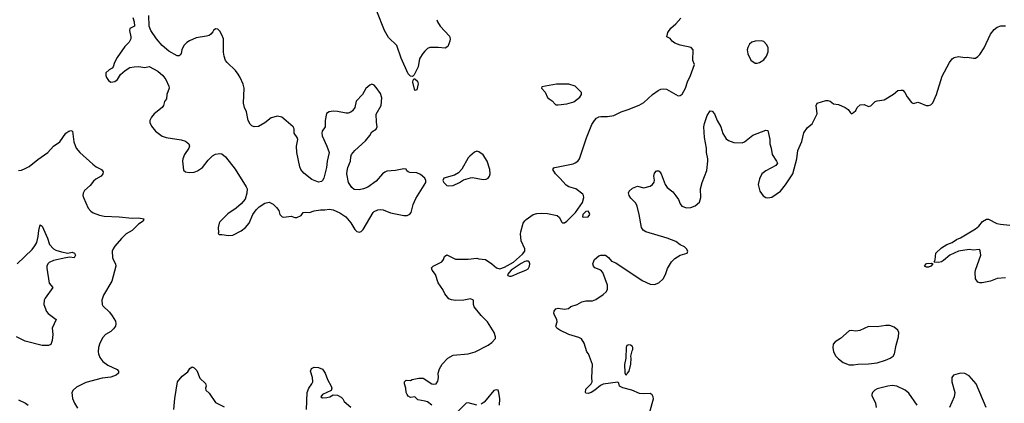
# Model space of a CAD drawing. Header units: inches. Extents: x 2001573 to 2220545, y 644482 to 846830.
# Tile 692 of 755: x 2175280 to 2184478, y 754949 to 758530. Entities that reach past the tile are written whole.
import ezdxf

# ---------------------------------------------------------------- set-up
doc = ezdxf.new("R2010")
doc.units = ezdxf.units.IN
doc.header["$MEASUREMENT"] = 0
doc.layers.add('C1775', color=7, linetype='Continuous')
doc.layers.add('C1785', color=7, linetype='Continuous')

msp = doc.modelspace()

# ---------------------------------------------------------------- linework, layer by layer
at = {"layer": 'C1775', "color": 5}
for points, elevation in [([(2176336, 758550), (2176351, 758510), (2176352, 758470), (2176310, 758448), (2176305.5, 758430), (2176319.1, 758370), (2176317.3, 758350), (2176301.4, 758318.6), (2176261.1, 758278.9), (2176190, 758178), (2176164.7, 758130), (2176154, 758090), (2176143.6, 758076.4), (2176116.9, 758063.1), (2176086.4, 758033.6), (2176084.7, 758010), (2176091.3, 757990), (2176110, 757962), (2176130, 757946), (2176170, 757951.3), (2176194, 757970), (2176223.1, 758016.9), (2176266, 758054), (2176310, 758082.8), (2176349.5, 758090.5), (2176392.8, 758092.8), (2176450, 758082.8), (2176490, 758094), (2176570.5, 758050.5), (2176616, 758010), (2176646, 757970), (2176674.8, 757910), (2176676, 757890), (2176656, 757830), (2176651, 757790), (2176633.4, 757766.6), (2176623, 757730), (2176610.3, 757709.7), (2176537.3, 757650), (2176510, 757621.2), (2176496.3, 757590), (2176496.3, 757570), (2176510, 757536), (2176547.3, 757490), (2176610, 757442), (2176648.5, 757428.5), (2176790, 757406.8), (2176830, 757394.8), (2176861, 757370), (2176866, 757350), (2176861, 757330), (2176819.1, 757270), (2176803.1, 757230), (2176801.3, 757210), (2176810, 757126), (2176828.5, 757108.5), (2176862.8, 757102.8), (2176910, 757106.7), (2176942.3, 757117.7), (2176986.6, 757150), (2177040.1, 757219.9), (2177080.1, 757259.9), (2177110, 757274), (2177150, 757282), (2177170, 757277.3), (2177204, 757250), (2177293.8, 757133.8), (2177396.3, 756970), (2177404, 756950), (2177402.8, 756910), (2177384.9, 756855.1), (2177348.1, 756811.9), (2177301, 756770), (2177223.7, 756716.3), (2177150, 756644), (2177142, 756630), (2177134, 756590), (2177136.9, 756543.1), (2177132.7, 756532.7), (2177143.6, 756523.6), (2177170, 756524.7), (2177230, 756514.8), (2177270, 756518.8), (2177350, 756558.8), (2177390, 756590.8), (2177425.2, 756630), (2177459.3, 756710), (2177490, 756756), (2177517.5, 756782.5), (2177570, 756818), (2177610, 756826), (2177647.1, 756807.1), (2177678, 756778), (2177702, 756750), (2177711.3, 756710), (2177730.8, 756690.8), (2177746.8, 756686.8), (2177816, 756696), (2177850, 756684.7), (2177870, 756684.7), (2177910, 756702), (2177928.7, 756730), (2177945.6, 756734.4), (2177988.9, 756731.1), (2178030, 756744.7), (2178090, 756754.8), (2178130, 756754.8), (2178170, 756761), (2178210, 756756), (2178270, 756726.8), (2178326, 756690), (2178372.1, 756632.1), (2178410, 756571), (2178430, 756551), (2178450, 756544.7), (2178470, 756551), (2178490, 756571), (2178581.2, 756730), (2178590, 756738.8), (2178626.8, 756753.2), (2178650, 756757.3), (2178674.6, 756754.6), (2178745.5, 756725.5), (2178870, 756700.5), (2178898.9, 756701.1), (2178925.6, 756714.4), (2178935.6, 756730), (2178956.6, 756803.4), (2178979.5, 756860.5), (2179073.2, 757010), (2179073.2, 757030), (2179065.2, 757050), (2179025.8, 757085.8), (2178990, 757100.5), (2178924.7, 757104.7), (2178909.5, 757109.5), (2178898, 757118), (2178890, 757135.3), (2178870, 757139), (2178790, 757120.9), (2178710, 757116.9), (2178690, 757107.8), (2178668.1, 757091.9), (2178610, 757022), (2178532.2, 756967.8), (2178490.4, 756949.6), (2178450, 756941.6), (2178405.4, 756945.4), (2178382.9, 756962.9), (2178352.7, 757010), (2178337.2, 757090), (2178338, 757118), (2178345.2, 757150), (2178369.3, 757210), (2178372.7, 757250), (2178380.9, 757270), (2178411.6, 757310), (2178510, 757398), (2178551.2, 757448.8), (2178570, 757482.8), (2178610, 757508), (2178620.7, 757530), (2178612.3, 757572.3), (2178611.3, 757648.7), (2178657.6, 757730), (2178661.6, 757801.6), (2178650, 757841.2), (2178610, 757898), (2178590, 757918), (2178570, 757928), (2178550, 757919), (2178513.2, 757886.8), (2178482, 757830), (2178423.8, 757770), (2178410.7, 757710), (2178390, 757679), (2178374.2, 757665.8), (2178350, 757657), (2178330, 757656.2), (2178250, 757674), (2178210, 757674.5), (2178170.6, 757669.4), (2178147.3, 757652.7), (2178134, 757590), (2178134.4, 757530), (2178107, 757490), (2178101.1, 757470), (2178104.4, 757444.4), (2178150.8, 757350), (2178170.6, 757289.4), (2178151, 757210), (2178146.8, 757150), (2178121, 757050), (2178110, 757028), (2178099.8, 757020.2), (2178070, 757014), (2178010, 757037.2), (2177935.9, 757095.9), (2177906.6, 757130), (2177896.2, 757156.2), (2177868, 757290), (2177866.3, 757350), (2177878.9, 757410), (2177872.6, 757430), (2177844.7, 757470), (2177844.7, 757510), (2177834.7, 757530), (2177770, 757587), (2177730, 757619), (2177690, 757629.2), (2177630, 757612.3), (2177570, 757567), (2177510, 757532.7), (2177470, 757529.2), (2177450, 757539), (2177434.5, 757554.5), (2177415.1, 757590), (2177399.5, 757670), (2177380.7, 757710), (2177369.7, 757749.7), (2177376.2, 757890), (2177367.5, 757927.5), (2177340.9, 757990), (2177322, 758022), (2177294.9, 758054.9), (2177217.2, 758130), (2177203.7, 758150), (2177189.6, 758189.6), (2177185.4, 758225.4), (2177182.9, 758350), (2177169.3, 758390), (2177150, 758421.2), (2177130, 758441.2), (2177110, 758444), (2177091.3, 758430), (2177084.9, 758415.1), (2177065.8, 758394.2), (2177050, 758383.7), (2177024.4, 758375.6), (2176930, 758361.6), (2176866.1, 758333.9), (2176842.3, 758317.7), (2176812.3, 758287.7), (2176793.4, 758250), (2176787.3, 758212.7), (2176779.1, 758200.9), (2176770, 758194), (2176750, 758193.2), (2176674.8, 758234.8), (2176610, 758289), (2176557.2, 758350), (2176505.2, 758430), (2176489.5, 758470), (2176487.3, 758570)], 360), ([(2179177.1, 758530), (2179181.6, 758510), (2179209, 758469), (2179295.1, 758375.1), (2179300.5, 758350), (2179297.1, 758330), (2179279.9, 758280.1), (2179256.1, 758263.9), (2179190, 758271.3), (2179110, 758269.6), (2179090, 758259.5), (2179063.4, 758236.6), (2179044.8, 758215.2), (2179019.5, 758170), (2179011.7, 758150), (2179003.1, 758090), (2178964, 758016), (2178950, 757998), (2178930, 758004), (2178910, 758025.2), (2178844.7, 758170), (2178802.9, 758290), (2178724.6, 758364.6), (2178687.6, 758427.6), (2178615.1, 758610)], 340), ([(2175270, 757120.7), (2175296.2, 757123.8), (2175330, 757139.1), (2175370, 757160.7), (2175450, 757224.4), (2175544.5, 757290), (2175595.1, 757350), (2175654, 757390), (2175711.8, 757470), (2175738, 757490), (2175756.5, 757496.5), (2175774.9, 757490), (2175784.6, 757390), (2175809.1, 757329.1), (2175842, 757290), (2175962.2, 757182.2), (2175995.8, 757155.8), (2176044.4, 757130), (2176058.4, 757110), (2176055.5, 757090), (2176040.5, 757070), (2175990, 757040.5), (2175970, 757023.6), (2175937.7, 756982.3), (2175886.1, 756933.9), (2175874, 756910), (2175870.4, 756890), (2175876.4, 756870), (2175918.4, 756770), (2175943.7, 756743.7), (2175967.2, 756727.2), (2176025.3, 756705.3), (2176070, 756694.4), (2176210, 756689.2), (2176330, 756677.8), (2176390, 756678.7), (2176441, 756670), (2176434, 756650), (2176390, 756622), (2176330, 756560.9), (2176276, 756530), (2176230, 756486), (2176170, 756415.6), (2176153.7, 756390), (2176144.9, 756370), (2176148, 756310), (2176153.4, 756290), (2176176.3, 756250), (2176179.1, 756230), (2176142.4, 756090), (2176063.2, 755956.8), (2176048.8, 755910), (2176050, 755872), (2176057.2, 755857.2), (2176118, 755798), (2176144.8, 755764.8), (2176175.3, 755715.3), (2176178.4, 755690), (2176174, 755670), (2176157.7, 755642.3), (2176130, 755618), (2176082.4, 755590), (2176056.4, 755563.6), (2176030.3, 755510), (2176017.4, 755470), (2176012, 755430), (2176015.3, 755410), (2176030, 755376.3), (2176057.7, 755337.7), (2176104.4, 755304.4), (2176190, 755264.7), (2176204.7, 755250), (2176204.7, 755230), (2176182, 755210), (2176130, 755192.7), (2176050, 755182.4), (2175898.6, 755141.4), (2175810, 755099.3), (2175778.8, 755070), (2175766.8, 755050), (2175774.4, 754994.4), (2175790.8, 754950), (2175821.7, 754901.7)], 340), ([(2175258, 756250), (2175395.2, 756384.8), (2175421.8, 756418.2), (2175438.9, 756450), (2175452.9, 756507.1), (2175458.3, 756561.7), (2175470, 756616), (2175490, 756601), (2175540.3, 756490), (2175558, 756430), (2175596.3, 756390), (2175616.9, 756376.9), (2175670, 756361.5), (2175730, 756351.7), (2175770, 756358.9), (2175791.7, 756350), (2175800.3, 756330), (2175790, 756306.6), (2175750, 756311.8), (2175710, 756307.4), (2175597.2, 756282.8), (2175555.6, 756264.4), (2175542, 756250), (2175534, 756230), (2175533.4, 756210), (2175554, 756070), (2175590.7, 756030), (2175517.1, 755930), (2175508.4, 755910), (2175506, 755870), (2175530, 755806.8), (2175546.7, 755786.7), (2175621, 755730), (2175584.7, 755650), (2175590.6, 755590), (2175584.4, 755535.6), (2175570, 755499), (2175550, 755489.5), (2175490, 755487.3), (2175329.8, 755529.8), (2175250, 755569.6)], 320), ([(2179130, 754932.3), (2179090, 754961.2), (2179069.4, 754969.4), (2179000.2, 754980.2), (2178970, 755008), (2178930, 755002), (2178910, 755015.3), (2178899, 755030), (2178889.2, 755050), (2178888.7, 755090), (2178875.3, 755130), (2178875.3, 755150), (2178890, 755164.7), (2178930, 755162), (2178946, 755170), (2179010, 755183.8), (2179050, 755184), (2179130, 755130.4), (2179150, 755126.7), (2179170, 755130.6), (2179186.3, 755153.7), (2179191.2, 755188.8), (2179189.7, 755230.3), (2179200.7, 755270), (2179225.3, 755314.7), (2179279.3, 755370), (2179330, 755398.4), (2179470, 755410.4), (2179534, 755430), (2179655.3, 755490), (2179690, 755516), (2179725.2, 755554.8), (2179726, 755570), (2179712.3, 755610), (2179651.4, 755710), (2179590, 755767.6), (2179525.6, 755850), (2179519.7, 755870), (2179519.3, 755910), (2179490, 755922.4), (2179430, 755911.5), (2179350, 755907.8), (2179313.4, 755913.4), (2179290, 755924.5), (2179252.7, 755970), (2179231.8, 756011.8), (2179190, 756074), (2179163.7, 756150), (2179133.2, 756190), (2179126.8, 756213.2), (2179142, 756230), (2179224, 756270), (2179239.3, 756290), (2179250, 756318), (2179270, 756334.8), (2179352.7, 756292.7), (2179470, 756293), (2179550, 756302.8), (2179570, 756296), (2179630, 756291), (2179690, 756251.3), (2179734.4, 756214.4), (2179764.9, 756204.9), (2179810, 756218.4), (2179894.3, 756265.7), (2179978.6, 756341.4), (2179998.4, 756370), (2179999.5, 756390), (2179965.3, 756465.3), (2179958.7, 756530), (2179960.5, 756550), (2179983.7, 756630), (2180000, 756652.3)], 340), ([(2180000, 756271.5), (2179964.9, 756255.1), (2179870.8, 756190), (2179836, 756150), (2179841.4, 756141.4), (2179854.8, 756134.8), (2179870, 756134), (2179890, 756140.7), (2179930, 756160.7), (2180000, 756187.1)], 340), ([(2176719.3, 754890), (2176730, 754992), (2176755.1, 755150), (2176798.6, 755201.4), (2176850, 755241), (2176870, 755274.8), (2176890, 755290.4), (2176910, 755279.1), (2176933.7, 755253.7), (2176963.1, 755183.1), (2177014.9, 755134.9), (2177020.7, 755110), (2177016, 755090), (2177018, 755070), (2177050, 755042), (2177110, 754956), (2177190, 754916)], 340), ([(2177959, 754890), (2177966, 755050), (2177981.2, 755090), (2178009.3, 755130), (2178018, 755150), (2178014.5, 755190), (2177996.3, 755250), (2178006.5, 755273.5), (2178030, 755286.4), (2178070, 755283), (2178110, 755267.3), (2178134.9, 755230), (2178154, 755170), (2178190.8, 755110), (2178196, 755090), (2178191, 755069), (2178107.9, 755032.1), (2178092, 755010), (2178110, 755001), (2178150, 755004), (2178178, 755010), (2178210, 755026.8), (2178250, 755026), (2178284.5, 755004.5), (2178298, 754990), (2178310, 754964.7), (2178373.2, 754913.2)], 340), ([(2179763.7, 754930), (2179766.6, 754990), (2179756.3, 755050), (2179748.7, 755070), (2179730, 755075.6), (2179710, 755069.3), (2179638.7, 754981.3), (2179619.4, 754960.6), (2179590, 754940.5)], 340), ([(2175270, 754982.4), (2175334.8, 754950), (2175360.7, 754930)], 320), ([(2179550, 754932.2), (2179470, 754954), (2179450.4, 754949.6), (2179370, 754869.3)], 340)]:
    msp.add_lwpolyline(points, dxfattribs=dict(at, elevation=elevation))
for points, elevation in [([(2178970, 757868.7), (2178953.2, 757946.8), (2178954.6, 757965.4), (2178963.1, 757976.9), (2178970, 757978), (2178995.1, 757955.1), (2179001.6, 757930), (2178990, 757875.3)], 340), ([(2179550, 757301.2), (2179530, 757293.2), (2179484.1, 757255.9), (2179470, 757239), (2179410, 757135.3), (2179379.1, 757100.9), (2179342, 757078), (2179242, 757050), (2179232, 757030), (2179242, 757010), (2179270, 756982), (2179290, 756978), (2179330, 756982.8), (2179388, 757010), (2179426, 757034), (2179490, 757053.4), (2179510, 757055.5), (2179610, 757039.1), (2179638.9, 757041.1), (2179657.2, 757050), (2179669.3, 757070), (2179674.5, 757090), (2179672, 757130), (2179646.6, 757210), (2179609.5, 757269.5), (2179570, 757297.2)], 360)]:
    msp.add_lwpolyline(points, close=True, dxfattribs=dict(at, elevation=elevation))
at = {"layer": 'C1785', "color": 5}
for points, elevation in [([(2180000, 756652.3), (2180010, 756666), (2180075.3, 756710), (2180110, 756722), (2180150, 756724.9), (2180210, 756721), (2180301.4, 756701.4), (2180323, 756683), (2180342, 756642), (2180350, 756634.4), (2180370, 756633.4), (2180391.7, 756648.3), (2180470.8, 756729.2), (2180536.9, 756823.1), (2180549.7, 756870), (2180548.3, 756888.3), (2180540.4, 756900.4), (2180475.1, 756950), (2180410, 756968.3), (2180384.4, 756984.4), (2180327, 757050), (2180284.5, 757090), (2180260.9, 757130), (2180270, 757146), (2180278, 757150), (2180450, 757184.2), (2180470, 757192.2), (2180493.6, 757210), (2180510, 757230.8), (2180574.5, 757425.5), (2180623.7, 757550), (2180649.6, 757590), (2180669.6, 757610), (2180690, 757621.6), (2180710, 757626), (2180770, 757626), (2180830, 757635.5), (2180899, 757670), (2180964, 757690), (2181066.7, 757733.3), (2181110, 757758), (2181190, 757832.7), (2181245.2, 757870), (2181270, 757880.5), (2181290, 757884.9), (2181321.1, 757881.1), (2181430, 757818.8), (2181450, 757822.8), (2181470, 757834.8), (2181500.7, 757890), (2181519.6, 757950), (2181547, 758010), (2181582.7, 758110), (2181569.3, 758150), (2181572.7, 758250), (2181551.4, 758271.5), (2181450, 758293.3), (2181399, 758310), (2181374, 758330), (2181355.3, 758355.3), (2181326, 758370), (2181335.3, 758410), (2181364, 758450), (2181410, 758490.7), (2181456.1, 758543.9)], 340), ([(2181167.8, 754870), (2181199.3, 754990), (2181199, 755010), (2181189.1, 755029.1), (2181170, 755039), (2181110, 755037.2), (2181070, 755041.2), (2180998, 755070), (2180914.2, 755094.2), (2180882, 755110), (2180878, 755138), (2180867.3, 755147.3), (2180730, 755127.8), (2180705.4, 755114.6), (2180653, 755070), (2180618.8, 755050), (2180590, 755039.5), (2180570, 755042.7), (2180565.1, 755050), (2180570, 755081), (2180619.3, 755130), (2180627, 755150), (2180624.2, 755190), (2180629.6, 755310), (2180592.3, 755410), (2180579.3, 755430), (2180552.3, 755510), (2180529.5, 755549.5), (2180502.9, 755562.9), (2180409, 755590), (2180325.2, 755630), (2180297, 755650), (2180289.7, 755670), (2180299.5, 755710), (2180298, 755730), (2180275.1, 755770), (2180269.2, 755790), (2180272.7, 755810), (2180289.7, 755830.3), (2180310, 755835.5), (2180370, 755828.5), (2180407.2, 755832.8), (2180430, 755850.7), (2180488.7, 755870), (2180530, 755895.5), (2180570, 755903.8), (2180630, 755905.3), (2180660.9, 755919.1), (2180730, 755963.9), (2180759.1, 755990), (2180771.2, 756010), (2180771.2, 756050), (2180726.6, 756170), (2180709, 756190), (2180652, 756212), (2180639.3, 756230), (2180632.7, 756250), (2180649.5, 756290), (2180690, 756324.9), (2180710, 756333), (2180751.3, 756330), (2180781, 756310), (2180810, 756276), (2180850, 756261), (2181096.2, 756096.2), (2181170, 756062), (2181210, 756058), (2181250, 756072.4), (2181291.8, 756110), (2181312, 756150), (2181331.9, 756208.1), (2181369, 756270), (2181398.6, 756301.4), (2181450, 756330.8), (2181515.3, 756350), (2181522, 756370), (2181508.7, 756390), (2181490, 756408.7), (2181450, 756429.2), (2181410, 756458), (2181329.7, 756489.7), (2181128.8, 756548.8), (2181103.7, 756563.7), (2181087.4, 756590), (2181067.7, 756712.3), (2181049.7, 756790), (2181036.2, 756816.2), (2180990, 756864.5), (2180972, 756890), (2180967.8, 756912.2), (2180973.2, 756930), (2181004.4, 756955.6), (2181050, 756974.9), (2181110, 756960.7), (2181170, 756976), (2181190, 756991.3), (2181205.6, 757014.4), (2181209.2, 757030.8), (2181205.1, 757070), (2181210, 757098), (2181230, 757118.8), (2181250, 757117.3), (2181261, 757110), (2181274, 757090), (2181310, 756991.3), (2181330, 756964.7), (2181381.4, 756921.4), (2181410, 756886), (2181434, 756850), (2181450.8, 756810), (2181466, 756790), (2181510, 756774.9), (2181550, 756777.1), (2181590, 756793.4), (2181630, 756824.9), (2181641.6, 756870), (2181638.4, 756950), (2181654.7, 757010), (2181697.8, 757122.2), (2181709.7, 757210), (2181709.7, 757230), (2181697.4, 757290), (2181696.4, 757330), (2181677.1, 757430), (2181672.4, 757530), (2181678.5, 757561.5), (2181703.6, 757636.4), (2181730, 757678), (2181750, 757676), (2181770, 757651), (2181794.9, 757590), (2181830.3, 757530), (2181850, 757466), (2181878.7, 757418.7), (2181901.4, 757401.4), (2181950, 757382), (2182030, 757380.4), (2182050, 757388.5), (2182130, 757450.3), (2182250, 757498), (2182270, 757494), (2182287.7, 757410), (2182287.3, 757370), (2182300.7, 757330), (2182310.7, 757270.7), (2182351, 757210), (2182358, 757190), (2182344.7, 757170), (2182250, 757118.4), (2182213, 757090), (2182190, 757045.2), (2182179.1, 756990), (2182193.1, 756930), (2182225.7, 756885.7), (2182250, 756870.4), (2182270, 756865.3), (2182306.6, 756873.4), (2182386.6, 756930), (2182432.7, 756987.3), (2182500.9, 757090), (2182539.5, 757230), (2182549.4, 757310), (2182587.5, 757392.5), (2182606.3, 757473.7), (2182638, 757522), (2182682.7, 757557.3), (2182729, 757650), (2182719.3, 757730), (2182729.5, 757750.5), (2182810, 757774), (2182830, 757776.3), (2182850, 757770.7), (2182883.5, 757743.5), (2182930, 757737.3), (2182990.5, 757710.5), (2183018, 757690), (2183039.6, 757659.6), (2183050, 757652), (2183070, 757662), (2183090, 757682), (2183104, 757710), (2183130, 757734), (2183170, 757737.3), (2183210, 757720.7), (2183230, 757726.8), (2183270, 757765.3), (2183290, 757773.1), (2183356.8, 757783.2), (2183444.2, 757835.8), (2183484, 757870), (2183510, 757873.4), (2183530.4, 757870.4), (2183550, 757851), (2183570.5, 757810.5), (2183610, 757758), (2183630, 757746), (2183670, 757758.8), (2183690, 757754.8), (2183748.3, 757728.3), (2183770, 757728), (2183790, 757734), (2183810, 757754.8), (2183845.1, 757830), (2183897.7, 758002.3), (2183965.1, 758130), (2183990, 758163.8), (2184010, 758175.5), (2184050, 758186.8), (2184110, 758178), (2184130, 758181), (2184190, 758171), (2184210, 758171.3), (2184230, 758186), (2184250, 758206), (2184290, 758266.8), (2184350, 758394.8), (2184382.7, 758437.3), (2184410, 758461), (2184446.3, 758473.7), (2184490, 758474)], 320), ([(2184490, 756118.7), (2184410, 756114.5), (2184350, 756087.6), (2184270, 756073.6), (2184250, 756073.6), (2184230, 756080.7), (2184208.5, 756110), (2184205.1, 756170), (2184208.6, 756190), (2184259.7, 756330), (2184253.3, 756373.3), (2184250, 756382), (2184244, 756384), (2184190, 756377.2), (2184150, 756385.4), (2184050, 756369.8), (2183967.9, 756332.1), (2183910, 756281.5), (2183890, 756269.8), (2183863.7, 756263.7), (2183824.7, 756264.7), (2183822, 756270), (2183832.3, 756287.7), (2183839, 756350), (2183890, 756399.1), (2183942, 756430), (2183990, 756450.6), (2184030, 756479.1), (2184070, 756493.4), (2184210, 756576.3), (2184238.4, 756601.6), (2184274.5, 756645.5), (2184310, 756667), (2184330, 756668.5), (2184408.4, 756628.4), (2184441.1, 756621.1), (2184530, 756610.3)], 280), ([(2180000, 756187.1), (2180009.4, 756190.6), (2180030, 756204.7), (2180044, 756230), (2180045.2, 756250), (2180039, 756270), (2180030, 756276), (2180010, 756276.2), (2180000, 756271.5)], 340), ([(2184309.5, 754909.5), (2184213.6, 755130), (2184150, 755205.1), (2184110, 755226.3), (2184070, 755231.2), (2184002, 755210), (2183988.4, 755190), (2183988.2, 755150), (2184016.4, 755050), (2184008.2, 755010), (2183964.4, 754910)], 320), ([(2183664.5, 754930), (2183584.7, 755044.7), (2183552.3, 755070), (2183474, 755110), (2183430, 755114.9), (2183390, 755109.4), (2183290, 755082.9), (2183267.3, 755070), (2183248, 755050), (2183240.3, 755030), (2183241.8, 755021.8), (2183276, 754950), (2183279.5, 754910)], 320)]:
    msp.add_lwpolyline(points, dxfattribs=dict(at, elevation=elevation))
for points, elevation in [([(2182210, 758332.3), (2182150, 758329.6), (2182119.5, 758320.5), (2182097.3, 758302.7), (2182080.5, 758270), (2182077.1, 758250), (2182083, 758210), (2182110, 758151), (2182150, 758124), (2182170, 758124), (2182190, 758130.6), (2182230, 758156.3), (2182256.2, 758190), (2182271.8, 758230), (2182271.8, 758270), (2182257.7, 758297.7), (2182230, 758326)], 340), ([(2180410, 757929.4), (2180293.2, 757926.8), (2180158, 757902), (2180154, 757890), (2180190, 757854), (2180210, 757804.7), (2180224.7, 757790), (2180252.8, 757772.8), (2180281.4, 757741.4), (2180290, 757736), (2180310, 757734), (2180390, 757744.9), (2180457, 757763), (2180512.3, 757807.7), (2180527.6, 757830), (2180527, 757850), (2180469.5, 757909.5)], 360), ([(2180590, 756741.2), (2180570, 756738), (2180539.3, 756710), (2180538.8, 756690), (2180545.3, 756685.3), (2180590, 756688.8), (2180606, 756710), (2180601.2, 756730)], 340), ([(2183750, 756218), (2183733.2, 756230), (2183750, 756252.4), (2183798, 756258), (2183811.6, 756251.6), (2183790, 756228.3), (2183770, 756218.7)], 280), ([(2183370, 755674.7), (2183290, 755661.1), (2183210, 755664.2), (2183129.5, 755629.5), (2183090, 755622.9), (2183050, 755627), (2183030, 755623.7), (2182947.8, 755552.2), (2182897.8, 755522.2), (2182880.5, 755499.5), (2182874.6, 755470), (2182881.5, 755430), (2182905.3, 755390), (2182930, 755362.6), (2182973.4, 755330), (2183030, 755309.2), (2183070, 755309.2), (2183110, 755314.7), (2183210, 755315.9), (2183290, 755326.4), (2183368.5, 755350), (2183411.2, 755370), (2183439.7, 755390), (2183452.8, 755410), (2183466.3, 755490), (2183489.6, 755570), (2183491.8, 755610), (2183482.9, 755630), (2183450, 755660.5), (2183410, 755673.7)], 320), ([(2180970, 755493.2), (2180951.6, 755488.4), (2180944.7, 755470), (2180941, 755370), (2180931.3, 755310), (2180932.7, 755232.7), (2180938, 755218), (2180950, 755214), (2180954, 755226), (2180973.2, 755250), (2180990, 755314), (2180993.2, 755370), (2180988.7, 755390), (2181001.2, 755438.8), (2181008, 755450), (2181008, 755470), (2181000.4, 755480.4), (2180986, 755490)], 320)]:
    msp.add_lwpolyline(points, close=True, dxfattribs=dict(at, elevation=elevation))

doc.saveas('drawing.dxf')
